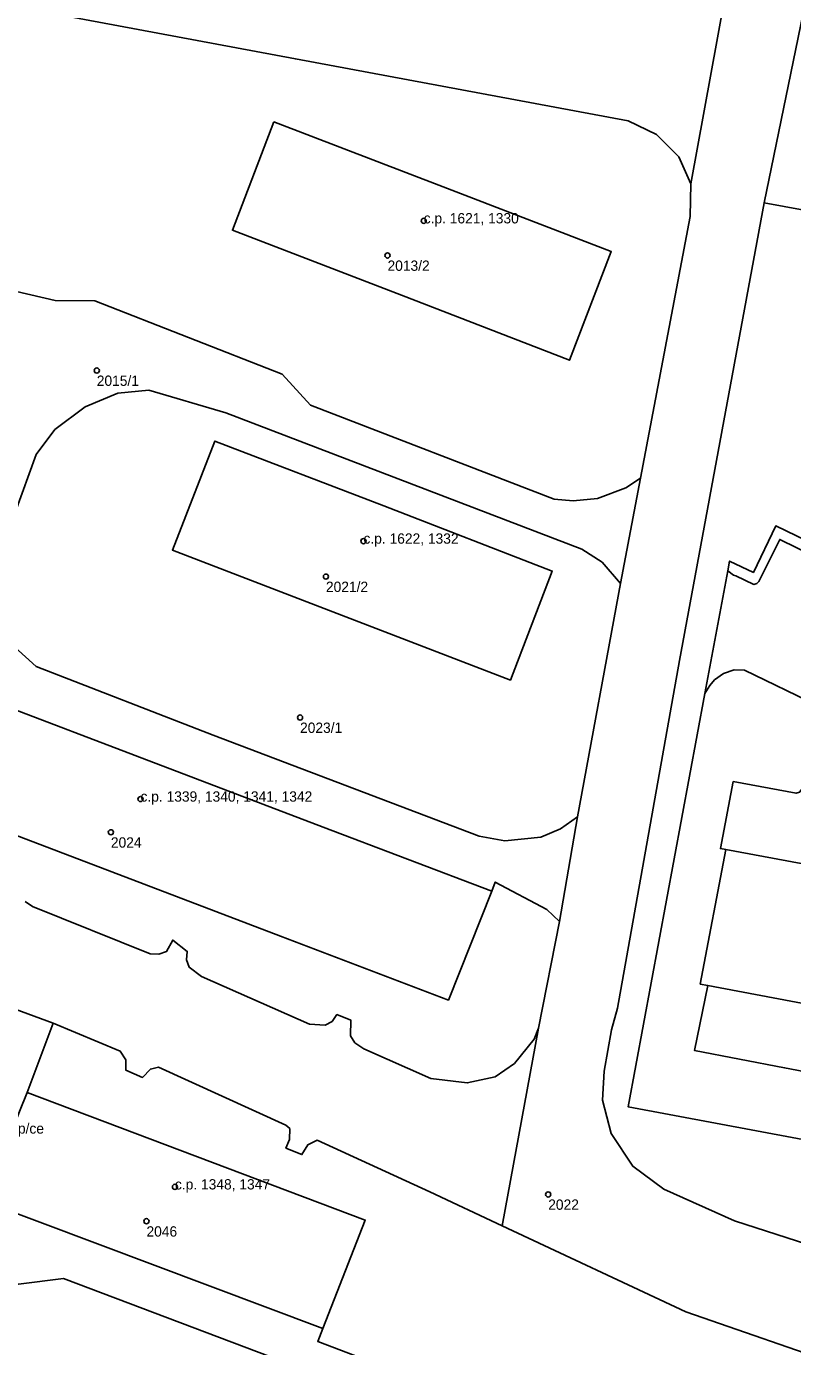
# Model space of a CAD drawing. Extents: x -878211 to -870363, y -1058464 to -1052522.
# Drawn here: x -874643.5 to -874569.2, y -1055566.8 to -1055438.7 of the extents above; entities that cross this region are included whole.
import ezdxf

# ---------------------------------------------------------------- set-up
doc = ezdxf.new("R2010")
doc.units = 0
for name, color, linetype in [('Definiční body', 7, 'Continuous'), ('Polygon budovy', 7, 'Continuous'), ('Polygon parcely', 7, 'Continuous')]:
    doc.layers.add(name, color=color, linetype=linetype)

msp = doc.modelspace()

# ---------------------------------------------------------------- linework, layer by layer
at = {"layer": 'Definiční body'}
for centre in [(-874604.93, -1055457.55994), (-874608.44, -1055460.91994), (-874636.63, -1055472.07994), (-874610.77, -1055488.62994), (-874614.41, -1055492.06994), (-874616.92, -1055505.73994), (-874632.39, -1055513.64994), (-874635.26, -1055516.86994), (-874629.05, -1055551.26994), (-874592.86, -1055551.99994), (-874631.81, -1055554.59994)]:
    msp.add_circle(centre, 0.25, dxfattribs=at)
at = {"layer": 'Polygon budovy'}
for points in [[(-874619.47, -1055447.97), (-874623.47, -1055458.48), (-874607.07, -1055464.78), (-874590.78, -1055471.09), (-874586.74, -1055460.52), (-874603.03, -1055454.25)], [(-874625.18, -1055478.93), (-874629.29, -1055489.49), (-874612.9, -1055495.82), (-874596.53, -1055502.11), (-874592.46, -1055491.53), (-874608.81, -1055485.21)], [(-874614.67, -1055516.39), (-874663.56, -1055497.74), (-874667.34, -1055507.19), (-874667.76, -1055508.3), (-874651.38, -1055514.53), (-874635.16, -1055520.71), (-874618.82, -1055526.95), (-874602.54, -1055533.15), (-874598.33, -1055522.58)], [(-874549.34, -1055510.63), (-874560.98, -1055508.46), (-874563.28, -1055520.83), (-874575.64, -1055518.53), (-874578.12, -1055531.59), (-874577.39, -1055531.73), (-874553.92, -1055536.15), (-874552.71, -1055529.71), (-874552.07, -1055529.82), (-874552, -1055529.37), (-874553.68, -1055529.06), (-874552.66, -1055523.56), (-874550.96, -1055523.89), (-874550.89, -1055523.44), (-874551.68, -1055523.28)], [(-874610.6, -1055554.49), (-874643.39, -1055542.1), (-874644.11, -1055543.95), (-874646.52, -1055550.11), (-874647.52, -1055552.69), (-874614.7, -1055565.02)]]:
    msp.add_lwpolyline(points, close=True, dxfattribs=at)
at = {"layer": 'Polygon parcely'}
for points in [[(-874560.94, -1055355.08), (-874567.71, -1055393.14), (-874569.61, -1055403.85), (-874571.41, -1055413.36), (-874572.59, -1055419.37), (-874573.79, -1055425.34), (-874575.15, -1055432.71), (-874579.03, -1055453.97), (-874579.11, -1055457.15), (-874583.9, -1055482.52), (-874585.84, -1055492.73), (-874590.02, -1055515.36), (-874591.77, -1055525.51), (-874593.79, -1055535.88), (-874597.33, -1055555.06), (-874579.53, -1055563.4), (-874563.85, -1055568.81)], [(-874528.54, -1055568.63), (-874544.35, -1055564.15), (-874555.65, -1055560.74), (-874574.79, -1055554.56), (-874581.65, -1055551.5), (-874584.67, -1055549.26), (-874586.75, -1055546.09), (-874587.59, -1055542.85), (-874587.44, -1055540.05), (-874586.71, -1055536.04), (-874586.13, -1055533.94), (-874580.14, -1055500.22), (-874571.91, -1055455.81), (-874567.7, -1055435.18), (-874559.98, -1055395.39), (-874556.41, -1055375.5), (-874553.54, -1055360.14)], [(-874655.01, -1055434.81), (-874617.37, -1055441.86), (-874585.12, -1055447.87), (-874582.36, -1055449.17), (-874580.2, -1055451.34), (-874579.03, -1055453.97), (-874575.15, -1055432.71)], [(-874718.37, -1055437.06), (-874712.96, -1055439.19), (-874675.75, -1055452.99), (-874644.41, -1055464.43), (-874640.65, -1055465.29), (-874636.83, -1055465.31), (-874618.65, -1055472.43), (-874615.9, -1055475.45), (-874592.29, -1055484.56), (-874590.44, -1055484.72), (-874588.09, -1055484.48), (-874585.34, -1055483.45), (-874583.9, -1055482.52), (-874579.11, -1055457.15), (-874579.03, -1055453.97), (-874580.2, -1055451.34), (-874582.36, -1055449.17), (-874585.12, -1055447.87), (-874617.37, -1055441.86), (-874655.01, -1055434.81)], [(-874567.7, -1055435.18), (-874571.91, -1055455.81), (-874546.2, -1055460.53)], [(-874546.2, -1055460.53), (-874571.91, -1055455.81), (-874580.14, -1055500.22), (-874586.13, -1055533.94), (-874586.71, -1055536.04), (-874587.44, -1055540.05), (-874587.59, -1055542.85), (-874586.75, -1055546.09), (-874584.67, -1055549.26), (-874581.65, -1055551.5), (-874574.79, -1055554.56), (-874555.65, -1055560.74)], [(-874646.62, -1055491.49), (-874642.51, -1055480.23), (-874640.68, -1055477.81), (-874637.74, -1055475.59), (-874634.58, -1055474.29), (-874631.58, -1055473.98), (-874624.12, -1055476.19), (-874589.59, -1055489.42), (-874587.63, -1055490.68), (-874585.84, -1055492.73), (-874583.9, -1055482.52), (-874585.34, -1055483.45), (-874588.09, -1055484.48), (-874590.44, -1055484.72), (-874592.29, -1055484.56), (-874615.9, -1055475.45), (-874618.65, -1055472.43), (-874636.83, -1055465.31), (-874640.65, -1055465.29), (-874644.41, -1055464.43)], [(-874565.84, -1055489.53), (-874570.8, -1055487.16), (-874572.96, -1055491.67), (-874575.27, -1055490.56), (-874575.45, -1055491.5), (-874574.88, -1055491.92), (-874574.66, -1055492), (-874572.93, -1055492.82), (-874572.63, -1055492.75), (-874572.44, -1055492.56), (-874570.41, -1055488.46), (-874565.46, -1055490.88)], [(-874565.46, -1055490.88), (-874570.41, -1055488.46), (-874572.44, -1055492.56), (-874572.63, -1055492.75), (-874572.93, -1055492.82), (-874574.66, -1055492), (-874574.88, -1055491.92), (-874575.45, -1055491.5), (-874577.66, -1055503.41), (-874577.2, -1055502.62), (-874576.74, -1055502.09), (-874575.87, -1055501.47), (-874574.84, -1055501.11), (-874573.83, -1055501.16), (-874566.76, -1055504.58)], [(-874663.56, -1055497.74), (-874614.67, -1055516.39), (-874598.33, -1055522.58), (-874597.99, -1055521.7), (-874592.99, -1055524.36), (-874591.77, -1055525.51), (-874590.02, -1055515.36), (-874591.67, -1055516.54), (-874593.58, -1055517.35), (-874597.05, -1055517.69), (-874599.56, -1055517.26), (-874625.34, -1055507.46), (-874642.5, -1055500.79), (-874645.24, -1055498.31)], [(-874568.83, -1055513.08), (-874574.92, -1055511.95), (-874576.17, -1055518.45), (-874575.64, -1055518.53), (-874563.28, -1055520.83)], [(-874643.57, -1055523.58), (-874642.87, -1055524.06), (-874631.44, -1055528.67), (-874630.61, -1055528.7), (-874629.86, -1055528.42), (-874629.27, -1055527.33), (-874627.85, -1055528.42), (-874627.93, -1055529.24), (-874627.66, -1055529.96), (-874626.46, -1055530.86), (-874616.01, -1055535.49), (-874614.49, -1055535.59), (-874613.81, -1055535.21), (-874613.35, -1055534.56), (-874611.99, -1055535.11), (-874612.04, -1055536.63), (-874611.61, -1055537.28), (-874610.73, -1055537.87), (-874604.25, -1055540.74), (-874600.71, -1055541.18), (-874597.99, -1055540.58), (-874596.14, -1055539.31), (-874594.21, -1055536.93), (-874593.79, -1055535.88), (-874591.77, -1055525.51), (-874592.99, -1055524.36), (-874597.99, -1055521.7), (-874598.33, -1055522.58), (-874602.54, -1055533.15), (-874618.82, -1055526.95), (-874635.16, -1055520.71), (-874651.38, -1055514.53)], [(-874745.43, -1055520.12), (-874691.96, -1055540.21), (-874689.36, -1055543.85), (-874644.21, -1055560.72), (-874639.86, -1055560.15), (-874612.24, -1055570.61)], [(-874738.01, -1055549.94), (-874659.32, -1055579.55), (-874580.05, -1055609.64), (-874573.54, -1055619.74), (-874564.87, -1055591.74), (-874565.56, -1055590.03), (-874566.1, -1055589.24), (-874568.64, -1055587.22), (-874571.49, -1055586.09), (-874580.98, -1055582.52), (-874582.02, -1055582.45), (-874582.65, -1055582.8), (-874584.32, -1055582.11), (-874584.82, -1055581.04), (-874597.48, -1055576.26), (-874598.52, -1055576.68), (-874600.35, -1055575.81), (-874600.82, -1055575.01), (-874612.24, -1055570.61), (-874639.86, -1055560.15), (-874644.21, -1055560.72), (-874689.36, -1055543.85), (-874691.96, -1055540.21), (-874745.43, -1055520.12)], [(-874675.79, -1055522.51), (-874640.85, -1055535.39), (-874634.36, -1055538.09), (-874633.8, -1055538.93), (-874633.81, -1055539.95), (-874632.21, -1055540.65), (-874631.42, -1055539.84), (-874630.65, -1055539.67), (-874618.31, -1055545.27), (-874617.91, -1055545.62), (-874617.93, -1055546.68), (-874618.29, -1055547.51), (-874616.74, -1055548.14), (-874616.17, -1055547.19), (-874615.25, -1055546.74), (-874604.33, -1055551.75), (-874597.33, -1055555.06), (-874593.79, -1055535.88), (-874594.21, -1055536.93), (-874596.14, -1055539.31), (-874597.99, -1055540.58), (-874600.71, -1055541.18), (-874604.25, -1055540.74), (-874610.73, -1055537.87), (-874611.61, -1055537.28), (-874612.04, -1055536.63), (-874611.99, -1055535.11), (-874613.35, -1055534.56), (-874613.81, -1055535.21), (-874614.49, -1055535.59), (-874616.01, -1055535.49), (-874626.46, -1055530.86), (-874627.66, -1055529.96), (-874627.93, -1055529.24), (-874627.85, -1055528.42), (-874629.27, -1055527.33), (-874629.86, -1055528.42), (-874630.61, -1055528.7), (-874631.44, -1055528.67), (-874642.87, -1055524.06), (-874643.57, -1055523.58)], [(-874644.11, -1055543.95), (-874643.39, -1055542.1), (-874640.85, -1055535.39), (-874675.79, -1055522.51)], [(-874553.92, -1055536.15), (-874577.39, -1055531.73), (-874578.67, -1055538.05), (-874569.94, -1055539.71), (-874543.54, -1055544.74)], [(-874563.85, -1055568.81), (-874579.53, -1055563.4), (-874597.33, -1055555.06), (-874604.33, -1055551.75), (-874615.25, -1055546.74), (-874616.17, -1055547.19), (-874616.74, -1055548.14), (-874618.29, -1055547.51), (-874617.93, -1055546.68), (-874617.91, -1055545.62), (-874618.31, -1055545.27), (-874630.65, -1055539.67), (-874631.42, -1055539.84), (-874632.21, -1055540.65), (-874633.81, -1055539.95), (-874633.8, -1055538.93), (-874634.36, -1055538.09), (-874640.85, -1055535.39), (-874643.39, -1055542.1), (-874610.6, -1055554.49), (-874614.7, -1055565.02), (-874615.21, -1055566.28), (-874609.5, -1055568.42)], [(-874614.7, -1055565.02), (-874647.52, -1055552.69)], [(-874609.5, -1055568.42), (-874615.21, -1055566.28), (-874614.7, -1055565.02)]]:
    msp.add_lwpolyline(points, dxfattribs=at)
for points in [[(-874619.47, -1055447.97), (-874623.47, -1055458.48), (-874607.07, -1055464.78), (-874590.78, -1055471.09), (-874586.74, -1055460.52), (-874603.03, -1055454.25)], [(-874619.47, -1055447.97), (-874603.03, -1055454.25), (-874586.74, -1055460.52), (-874590.78, -1055471.09), (-874607.07, -1055464.78), (-874623.47, -1055458.48)], [(-874624.12, -1055476.19), (-874631.58, -1055473.98), (-874634.58, -1055474.29), (-874637.74, -1055475.59), (-874640.68, -1055477.81), (-874642.51, -1055480.23), (-874646.62, -1055491.49), (-874646.66, -1055494.54), (-874645.24, -1055498.31), (-874642.5, -1055500.79), (-874625.34, -1055507.46), (-874599.56, -1055517.26), (-874597.05, -1055517.69), (-874593.58, -1055517.35), (-874591.67, -1055516.54), (-874590.02, -1055515.36), (-874585.84, -1055492.73), (-874587.63, -1055490.68), (-874589.59, -1055489.42)], [(-874629.29, -1055489.49), (-874625.18, -1055478.93), (-874608.81, -1055485.21), (-874592.46, -1055491.53), (-874596.53, -1055502.11), (-874612.9, -1055495.82)], [(-874629.29, -1055489.49), (-874612.9, -1055495.82), (-874596.53, -1055502.11), (-874592.46, -1055491.53), (-874608.81, -1055485.21), (-874625.18, -1055478.93)], [(-874499.26, -1055544.52), (-874500.02, -1055548.54), (-874501.98, -1055559.04), (-874585.12, -1055543.49), (-874577.66, -1055503.41), (-874575.45, -1055491.5), (-874575.27, -1055490.56), (-874572.96, -1055491.67), (-874570.8, -1055487.16), (-874565.84, -1055489.53), (-874564.97, -1055487.73), (-874562.45, -1055488.94), (-874563.31, -1055490.74), (-874555.86, -1055494.31), (-874492.1, -1055506.24)], [(-874602.54, -1055533.15), (-874598.33, -1055522.58), (-874614.67, -1055516.39), (-874663.56, -1055497.74), (-874667.34, -1055507.19), (-874667.76, -1055508.3), (-874651.38, -1055514.53), (-874635.16, -1055520.71), (-874618.82, -1055526.95)], [(-874577.66, -1055503.41), (-874585.12, -1055543.49), (-874501.98, -1055559.04), (-874500.02, -1055548.54), (-874512.32, -1055546.23), (-874513.12, -1055550.52), (-874522.96, -1055548.65), (-874543.54, -1055544.74), (-874569.94, -1055539.71), (-874578.67, -1055538.05), (-874577.39, -1055531.73), (-874578.12, -1055531.59), (-874575.64, -1055518.53), (-874576.17, -1055518.45), (-874574.92, -1055511.95), (-874568.83, -1055513.08), (-874568.48, -1055512.99), (-874568.27, -1055512.69), (-874566.76, -1055504.58), (-874573.83, -1055501.16), (-874574.84, -1055501.11), (-874575.87, -1055501.47), (-874576.74, -1055502.09), (-874577.2, -1055502.62)], [(-874549.34, -1055510.63), (-874560.98, -1055508.46), (-874563.28, -1055520.83), (-874575.64, -1055518.53), (-874578.12, -1055531.59), (-874577.39, -1055531.73), (-874553.92, -1055536.15), (-874552.71, -1055529.71), (-874552.07, -1055529.82), (-874552, -1055529.37), (-874553.68, -1055529.06), (-874552.66, -1055523.56), (-874550.96, -1055523.89), (-874550.89, -1055523.44), (-874551.68, -1055523.28)], [(-874614.7, -1055565.02), (-874610.6, -1055554.49), (-874643.39, -1055542.1), (-874644.11, -1055543.95), (-874646.52, -1055550.11), (-874647.52, -1055552.69)]]:
    msp.add_lwpolyline(points, close=True, dxfattribs=at)

# ---------------------------------------------------------------- texts
at = {"layer": 'Definiční body'}
for s, p in [('c.p. 1621, 1330', (-874604.93, -1055457.81)), ('2013/2', (-874608.44, -1055462.409)), ('2015/1', (-874636.63, -1055473.569)), ('c.p. 1622, 1332', (-874610.77, -1055488.879)), ('2021/2', (-874614.41, -1055493.559)), ('2023/1', (-874616.92, -1055507.229)), ('c.p. 1339, 1340, 1341, 1342', (-874632.39, -1055513.899)), ('2024', (-874635.26, -1055518.359)), ('bez cp/ce', (-874647.47, -1055546.1)), ('c.p. 1348, 1347', (-874629.05, -1055551.52)), ('2022', (-874592.86, -1055553.489)), ('2046', (-874631.81, -1055556.089))]:
    msp.add_text(s, height=0.999996, dxfattribs=at).set_placement(p)

doc.saveas('drawing.dxf')
